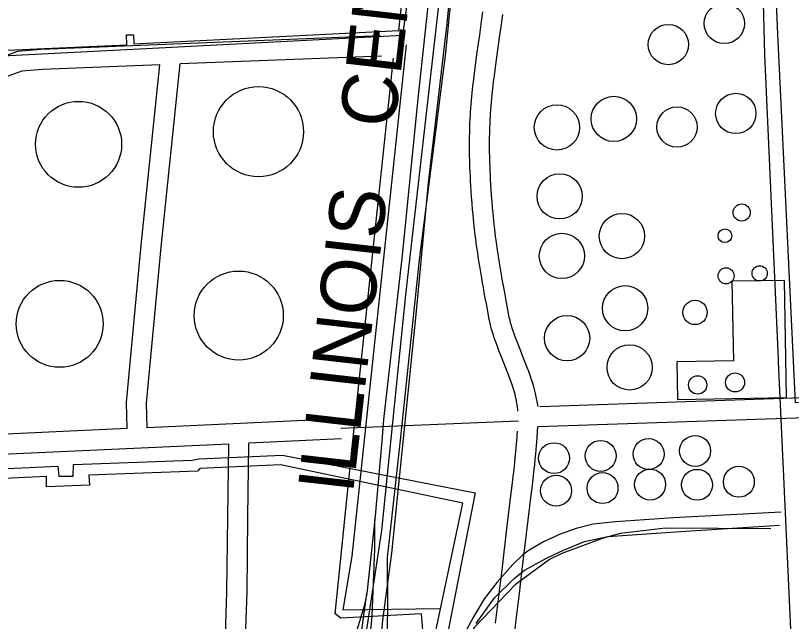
# Model space of a CAD drawing. Extents: x 3313447 to 3351316, y 703786 to 729172.
# Drawn here: x 3326400 to 3327559, y 721489 to 722394 of the extents above; entities that cross this region are included whole.
import ezdxf

# ---------------------------------------------------------------- set-up
doc = ezdxf.new("R2010")
doc.units = 0
for name, color, linetype in [('V-BLDG-OTLN', 7, 'Continuous'), ('V-DOMW-TANK', 7, 'Continuous'), ('V-RAIL-IDEN', 7, 'Continuous'), ('V-RAIL-TRAK', 7, 'Continuous'), ('V-ROAD-CNTR', 7, 'Continuous'), ('V-UTIL-LINE', 7, 'Continuous')]:
    doc.layers.add(name, color=color, linetype=linetype)

msp = doc.modelspace()

# ---------------------------------------------------------------- linework, layer by layer
at = {"layer": 'V-BLDG-OTLN'}
msp.add_lwpolyline([(3327551.2, 721823.7), (3327548, 721998.7), (3327469.7, 721997.3), (3327471.9, 721878.4), (3327387.2, 721876.9), (3327388.2, 721820.7)], close=True, dxfattribs=at)
at = {"layer": 'V-DOMW-TANK'}
for centre, radius in [((3327458.3, 722382.4), 30.1), ((3327374.7, 722350.9), 30.1), ((3326762.6, 722220.8), 67.3), ((3327293.3, 722239.9), 33.8), ((3327475.4, 722248), 30.1), ((3326493.9, 722201.9), 64.2), ((3327208.3, 722227.2), 33.8), ((3327387.7, 722227.8), 30.1), ((3327212.4, 722124.2), 33.8), ((3327484.3, 722100), 12.8), ((3327305.4, 722064.8), 33.8), ((3327215.7, 722035.2), 33.8), ((3327459.2, 722065.3), 10.2), ((3327511.1, 722009.2), 11.4), ((3326733.1, 721946.2), 66.5), ((3327461, 722005.5), 12), ((3326465.7, 721933.8), 64.9), ((3327310.2, 721957.1), 33.8), ((3327414.6, 721950.8), 18.2), ((3327223.5, 721912.4), 33.8), ((3327316.9, 721868.7), 33.8), ((3327418.5, 721842.6), 13.7), ((3327474.3, 721846.2), 14.2), ((3327414.7, 721744), 23.1), ((3327204, 721733.2), 23.1), ((3327273.6, 721736.6), 23.1), ((3327345.2, 721739.3), 23.1), ((3327347.5, 721693.8), 23.1), ((3327417.6, 721693.4), 23.1), ((3327480, 721697.9), 23.1), ((3327207.1, 721684.6), 23.1), ((3327276.4, 721688.5), 23.1)]:
    msp.add_circle(centre, radius, dxfattribs=at)
at = {"layer": 'V-RAIL-TRAK'}
for points in [[(3327092.5, 723075.2), (3327071.1, 722922.2), (3327053.9, 722769.8), (3327032.4, 722563), (3327017.1, 722422.9), (3327001.2, 722274.7), (3326977.1, 722036.3), (3326949.5, 721791), (3326946.7, 721758.7), (3326936.4, 721641.8), (3326924.5, 721531.1), (3326920.4, 721512), (3326907.8, 721471.4)], [(3326955.4, 721585.4), (3326958.4, 721611.1), (3326974.9, 721760), (3327003.1, 722029.2), (3327042.4, 722338.4), (3327070.5, 722623.6), (3327089.3, 722820), (3327099.2, 722916.8), (3327108.2, 722994.2), (3327113.4, 723062.8)], [(3327543.2, 721652.4), (3327382.4, 721644.3), (3327295.7, 721638.3), (3327262.4, 721634.7), (3327237.1, 721628), (3327212.9, 721619.9), (3327188.3, 721608), (3327166.9, 721595.7), (3327157.2, 721588.7), (3327142.4, 721574.5), (3327118.9, 721548), (3327100, 721523.6), (3327083.8, 721496.1), (3327066.3, 721464.1), (3327052.2, 721433.2), (3327040.9, 721409.6), (3327032.4, 721384.9)], [(3326651.6, 718838.2), (3326676.3, 719100.5), (3326711.2, 719394.8), (3326748.9, 719754.2), (3326785.6, 720113), (3326821, 720447.5), (3326860.5, 720812.5), (3326910.5, 721273.6), (3326923.4, 721406.8), (3326932.3, 721497.1), (3326936.3, 721598), (3326936.4, 721641.8)], [(3327087.7, 721486.4), (3327115.2, 721524.4), (3327144.2, 721553.7), (3327160.1, 721565.9), (3327193.7, 721584.4), (3327217.9, 721595.6), (3327249.4, 721608.6), (3327284.4, 721616.1), (3327392.9, 721623.9), (3327540.5, 721633)], [(3326746.2, 719254.6), (3326764.6, 719383.7), (3326792.5, 719630.7), (3326815.6, 719863.2), (3326846.4, 720156.7), (3326876.9, 720435.3), (3326900, 720669.2), (3326910.5, 720788.5), (3326916, 720870.1), (3326913.6, 720917.6), (3326914.2, 720953.3), (3326914.4, 720983.5), (3326913.1, 721017.1), (3326913.4, 721029.9), (3326915.3, 721062.5), (3326918.3, 721088.2), (3326936, 721222.9), (3326944.9, 721317), (3326949.5, 721364.2), (3326952, 721424.2), (3326954.6, 721466.2), (3326955.8, 721505.7), (3326955.4, 721585.4)], [(3326911.7, 721435.5), (3326924.5, 721531.1)]]:
    msp.add_lwpolyline(points, dxfattribs=at)
at = {"layer": 'V-ROAD-CNTR'}
msp.add_line((3326885.6, 721777.8), (3327151.1, 721788.9), dxfattribs=at)
for points in [[(3327345, 724927.5), (3327278.4, 724309.5), (3327228.3, 723844.8), (3327140.1, 723229), (3327125.8, 723116.9), (3327113.9, 723020.6), (3327099.8, 722947.7), (3327084.2, 722809.6), (3327060.9, 722667.8), (3326982.4, 721977.1), (3326946.1, 721625), (3326916.1, 721424.6)], [(3326923.9, 721222.7), (3326948.2, 721491.2), (3326961.7, 721591.5), (3326998.4, 721952.7), (3327016.6, 722144.5), (3327044.4, 722382.5), (3327065.5, 722592.3), (3327089, 722710), (3327121.3, 722793.5), (3327145.7, 722860.7), (3327161.9, 722887.4), (3327185.4, 722932.6), (3327214.4, 722982.6), (3327266.2, 723045.1), (3327335.2, 723103.3), (3327387.2, 723139.9), (3327464.3, 723178.6), (3327519.5, 723200.5), (3327540.7, 723207.7)], [(3327085.1, 722307.8), (3327086.2, 722316.3), (3327087.3, 722324.4), (3327089.3, 722339.4), (3327093, 722365.5), (3327095.7, 722385.1), (3327097.7, 722399.7)], [(3327114.9, 722304), (3327116, 722312.5), (3327117, 722320.4), (3327119, 722335.3), (3327122.7, 722361.4), (3327125.4, 722381), (3327127.5, 722395.7)], [(3326945, 722363.7), (3326438.2, 722343.7), (3326402.8, 722340.5), (3326364.9, 722327.1), (3326220.1, 722263.4)], [(3326946.2, 722333.8), (3326645.4, 722321.9)], [(3326615.1, 722320.7), (3326440.1, 722313.8), (3326409.3, 722311), (3326375.9, 722299.2), (3326222, 722231.5)], [(3326566.5, 721777.3), (3326565.5, 721816.3), (3326587.2, 722051.4), (3326615.1, 722320.7)], [(3326596.5, 721778.7), (3326595.5, 721815.3), (3326617.1, 722048.5), (3326645.4, 722321.9)], [(3327148.7, 721814), (3327148.4, 721816), (3327148.1, 721817.8), (3327147.7, 721819.6), (3327147.3, 721821.4), (3327147, 721823.1), (3327146.6, 721824.8), (3327145.7, 721828.3), (3327144.8, 721831.6), (3327143.9, 721834.8), (3327143, 721838), (3327142, 721841), (3327141, 721844), (3327140, 721846.9), (3327139, 721849.7), (3327138, 721852.4), (3327136, 721857.8), (3327134.1, 721862.8), (3327132.2, 721867.6), (3327124.9, 721885.7), (3327122.2, 721892.6), (3327119.9, 721898.7), (3327117.9, 721904.1), (3327116.1, 721908.9), (3327114.7, 721913.1), (3327113.5, 721916.8), (3327112.5, 721920.1), (3327111.6, 721923), (3327110.8, 721925.5), (3327110.2, 721927.8), (3327109.2, 721931.7), (3327108.5, 721934.6), (3327107.9, 721936.9), (3327107.2, 721940.3), (3327106.6, 721943.6), (3327102.9, 721963.5), (3327101.3, 721972.1), (3327099.8, 721980.3), (3327098.5, 721987.9), (3327097.2, 721995.1), (3327096, 722001.9), (3327095, 722008.2), (3327093, 722020.1), (3327091.4, 722030.5), (3327090, 722039.7), (3327088.8, 722047.7), (3327087.9, 722054.7), (3327087.1, 722060.9), (3327086.4, 722066.2), (3327085.8, 722071), (3327084.8, 722079.2), (3327084.2, 722085.5), (3327083.7, 722090.1), (3327083, 722097.1), (3327082.4, 722104.2), (3327081.6, 722113.9), (3327080.9, 722123.1), (3327080.3, 722131.7), (3327079.8, 722139.8), (3327079.3, 722147.4), (3327079, 722154.5), (3327078.6, 722161.2), (3327078.4, 722167.5), (3327078.2, 722173.3), (3327078, 722178.9), (3327077.9, 722184), (3327077.8, 722188.9), (3327077.8, 722193.4), (3327077.8, 722197.7), (3327077.8, 722205.7), (3327077.8, 722212.7), (3327078, 722218.9), (3327078.1, 722224.2), (3327078.2, 722228.9), (3327078.4, 722233), (3327078.7, 722240.2), (3327079, 722245.6), (3327079.3, 722249.7), (3327079.7, 722255.7), (3327080.2, 722261.8), (3327080.7, 722267.6), (3327081.2, 722273.1), (3327081.8, 722278.5), (3327082.3, 722283.8), (3327082.9, 722288.8), (3327084, 722298.6), (3327085.1, 722307.7)], [(3327180.5, 721810.3), (3327176.2, 721829.7), (3327175.8, 721831.8), (3327174.8, 721835.7), (3327173.8, 721839.6), (3327172.7, 721843.3), (3327171.6, 721846.8), (3327170.5, 721850.3), (3327169.4, 721853.6), (3327168.4, 721856.7), (3327167.3, 721859.8), (3327166.2, 721862.8), (3327164.1, 721868.4), (3327162, 721873.7), (3327160.1, 721878.7), (3327152.8, 721896.8), (3327150.2, 721903.5), (3327147.9, 721909.3), (3327146, 721914.4), (3327144.5, 721918.8), (3327143.1, 721922.7), (3327142, 721926), (3327141.1, 721928.9), (3327140.4, 721931.5), (3327139.7, 721933.7), (3327139.2, 721935.6), (3327138.3, 721939.1), (3327137.7, 721941.6), (3327137.2, 721943.5), (3327136.6, 721946.3), (3327136, 721949.2), (3327132.4, 721968.9), (3327130.8, 721977.5), (3327129.3, 721985.6), (3327128, 721993.2), (3327126.7, 722000.3), (3327125.6, 722006.9), (3327124.6, 722013.1), (3327122.6, 722024.8), (3327121, 722035.1), (3327119.7, 722044), (3327118.5, 722051.9), (3327117.6, 722058.7), (3327116.8, 722064.7), (3327116.1, 722070), (3327115.6, 722074.5), (3327114.6, 722082.6), (3327114, 722088.6), (3327113.5, 722093.1), (3327112.9, 722099.9), (3327112.3, 722106.7), (3327111.5, 722116.3), (3327110.8, 722125.3), (3327110.2, 722133.7), (3327109.7, 722141.6), (3327109.3, 722149), (3327108.9, 722156), (3327108.6, 722162.5), (3327108.4, 722168.6), (3327108.2, 722174.3), (3327108, 722179.6), (3327107.9, 722184.6), (3327107.8, 722189.3), (3327107.8, 722193.7), (3327107.8, 722197.8), (3327107.8, 722205.6), (3327107.8, 722212.3), (3327107.9, 722218.2), (3327108.1, 722223.3), (3327108.2, 722227.9), (3327108.4, 722231.8), (3327108.7, 722238.7), (3327109, 722243.8), (3327109.2, 722247.7), (3327109.6, 722253.5), (3327110.1, 722259.3), (3327110.6, 722264.8), (3327111.1, 722270.2), (3327111.6, 722275.5), (3327112.2, 722280.6), (3327112.7, 722285.5), (3327113.8, 722295.1), (3327114.9, 722304.1)], [(3327182.6, 721810.4), (3328245.2, 721846.8)], [(3327149.9, 721803.3), (3327149.8, 721804.4), (3327149.7, 721806.4), (3327149.5, 721808.4), (3327149.2, 721810.3), (3327149, 721812.2), (3327148.7, 721814.2)], [(3327180.1, 721780.3), (3327742.9, 721799.6)], [(3326885.3, 721792), (3326596.5, 721778.7)], [(3326566.5, 721777.3), (3326279.2, 721764.1)], [(3327134.3, 721399.5), (3327139, 721429.4), (3327140, 721436.1), (3327141.7, 721447.9), (3327143, 721456.8), (3327143.9, 721463.4), (3327145.2, 721473.4), (3327146.4, 721483.3), (3327152.3, 721531), (3327156.6, 721566.8), (3327163, 721620.4), (3327169.4, 721674), (3327171.1, 721688.7), (3327172.7, 721701.7), (3327174, 721713), (3327175.1, 721723), (3327176, 721731.7), (3327176.7, 721739.4), (3327177.4, 721746.1), (3327177.9, 721752), (3327178.3, 721757.2), (3327180, 721780.3)], [(3327116.7, 721487), (3327122.5, 721534.6), (3327126.8, 721570.4), (3327133.2, 721623.9), (3327139.6, 721677.6), (3327141.3, 721692.3), (3327142.9, 721705.2), (3327144.2, 721716.4), (3327145.2, 721726.2), (3327146.1, 721734.8), (3327146.9, 721742.3), (3327147.5, 721748.8), (3327148, 721754.5), (3327148.4, 721759.5), (3327148.7, 721763.8), (3327149, 721767.6), (3327149.3, 721773.7)], [(3326718.2, 721754.3), (3326280.6, 721734.1)], [(3326342.4, 719882.3), (3326377.6, 719931.1), (3326393.5, 719975.3), (3326416.5, 720034.9), (3326456, 720162), (3326483.8, 720289.5), (3326510.9, 720399.5), (3326558.6, 720566.5), (3326583, 720660.8), (3326604.2, 720729.8), (3326627.8, 720792.5), (3326657.2, 720876.7), (3326695.4, 721033.3), (3326716.6, 721138.3), (3326734.7, 721217.4), (3326742.6, 721306.9), (3326739.7, 721384.4), (3326742.7, 721452), (3326745.5, 721532.9), (3326746.6, 721644.7), (3326748.2, 721755.6)], [(3326518.2, 720534.3), (3326529.6, 720574.4), (3326554.1, 720668.9), (3326575.8, 720739.5), (3326599.6, 720802.7), (3326628.4, 720885.2), (3326666.1, 721039.9), (3326687.3, 721144.6), (3326705, 721222.1), (3326712.6, 721307.7), (3326709.7, 721384.5), (3326712.7, 721453.2), (3326715.5, 721533.5), (3326716.7, 721645.1), (3326718.2, 721754.3)], [(3326886.7, 721762), (3326748.2, 721755.6)], [(3327527.6, 721627.4), (3327370.4, 721628.4), (3327302.6, 721620.6), (3327275.8, 721613.2), (3327215.4, 721590.7), (3327197.4, 721581.7), (3327145.8, 721543.8), (3327085.1, 721480.8), (3327037.8, 721399.3), (3327006, 721338.9), (3326985.7, 721268.9), (3326972, 721170.5), (3326947.4, 720925.2), (3326937.4, 720771.1)]]:
    msp.add_lwpolyline(points, dxfattribs=at)
at = {"layer": 'V-UTIL-LINE'}
for points in [[(3326163.5, 722332.5), (3326566.2, 722350.4), (3326565.5, 722365.5), (3326575.8, 722365.6), (3326576.6, 722351.8), (3326972.4, 722371.7), (3326994.8, 722579.7), (3326999.5, 722588.7), (3327151, 722595), (3327150.9, 722619.8), (3327391.1, 722629.9), (3327389.6, 722651.3), (3327411.7, 722651.4), (3327413.1, 722632.8), (3327525.3, 722638.9), (3327596.2, 722642)], [(3328204.4, 721843.3), (3327564.7, 721815.9), (3327538.1, 722366.6), (3327527.4, 722625.1), (3328170.5, 722654.3), (3328183.9, 722330.7), (3327929.5, 722319), (3327939.8, 722138.7), (3327919.7, 722139), (3327920.4, 722131.3), (3327945.7, 722131.8), (3327938.2, 722305.2), (3328184.7, 722317.9)], [(3327557.8, 721477.7), (3327546.9, 721716.5), (3327539.2, 721876.9), (3327539.2, 721881.1), (3327519, 722335.4), (3327511.3, 722628), (3327158.9, 722611.8), (3327158.3, 722586.3), (3327005.5, 722579.3), (3327005.6, 722564.2), (3326977.7, 722364.4), (3326594.9, 722344.5), (3326165.4, 722322.4)], [(3326983, 722350.7), (3326901.9, 721586.7), (3326888.8, 721506.7), (3327034.5, 721508.7)], [(3327010.2, 721452.9), (3327005.9, 721500.5), (3326885.6, 721494.3), (3326876.9, 721500.5), (3326902.4, 721749.8), (3326964.4, 722330.6)], [(3326301.3, 721713.7), (3326463.1, 721721.4), (3326464.5, 721706.3), (3326485.9, 721706.4), (3326486.5, 721723.6), (3326663.4, 721730), (3326673.7, 721732.1), (3326798.3, 721737.6), (3327086.4, 721681.2), (3327041.5, 721453)], [(3326347.7, 719874.2), (3326429.3, 720070.9), (3326484, 720283.9), (3326484.7, 720288.7), (3326490.8, 720311.5), (3326492.8, 720315.6), (3326567.7, 720619.7), (3326585.7, 720615.6), (3326711.3, 721099.6), (3326769, 721135.7), (3326823.6, 721350.1), (3326822.5, 721434.1), (3326867.9, 721443.3), (3327022.8, 721453.7), (3327067.9, 721666), (3326795.6, 721723.2), (3326675.1, 721717.8), (3326671.7, 721713.6), (3326509.2, 721708), (3326510, 721692.8)], [(3326510, 721692.8), (3326446, 721690.5), (3326445.9, 721705.6), (3326308.2, 721699.4), (3326210.8, 721625.2), (3326220.8, 721416), (3326509.3, 721430.5), (3326507.7, 721464.2), (3326540.8, 721464.4), (3326542.3, 721428.6), (3326585, 721432.3), (3326585.7, 721418.5), (3326534.1, 721414.8), (3326531.9, 721452), (3326516, 721451.2), (3326516.2, 721416.1), (3326201.6, 721398.7), (3326197.1, 721487.5), (3325927.2, 721474.4), (3325844.6, 721469.2), (3325828.8, 721468.4), (3325742.5, 721460.7)]]:
    msp.add_lwpolyline(points, dxfattribs=at)

# ---------------------------------------------------------------- texts
at = {"layer": 'V-RAIL-IDEN'}
msp.add_text('ILLINOIS   CENTRAL', height=83, rotation=83.5169, dxfattribs=at).set_placement((3326903.7, 721678.8))

doc.saveas('drawing.dxf')
